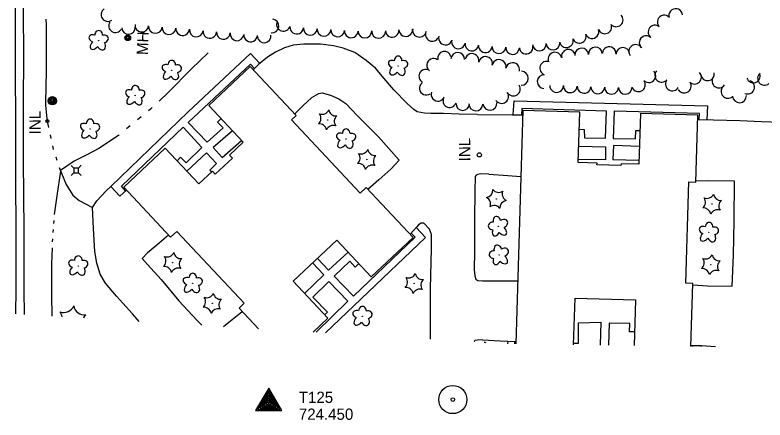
# Model space of a CAD drawing. Extents: x 588843 to 2552415, y 180129 to 269402.
# Drawn here: x 607231.1 to 607630.7, y 182549.8 to 182765.4 of the extents above; entities that cross this region are included whole.
import ezdxf

# ---------------------------------------------------------------- set-up
doc = ezdxf.new("R2010")
doc.units = 0
for name, color, linetype in [('E_BLD', 7, 'Continuous'), ('E_DRN', 7, 'Continuous'), ('E_DRN_Text', 7, 'Continuous'), ('E_DWY', 7, 'Continuous'), ('E_LAND_TreeLine_P', 7, 'Continuous'), ('E_LAND_Vegetation', 7, 'Continuous'), ('E_MAP_ContoursInter', 7, 'Continuous'), ('E_MAP_SpotElev', 7, 'Continuous'), ('E_MISCPROP', 7, 'Continuous'), ('E_PATH_Sidewalk', 7, 'Continuous'), ('E_RDWY', 7, 'Continuous'), ('E_RDWY_Gravel', 7, 'Continuous'), ('E_UTL_AG_Bold', 7, 'Continuous'), ('E_UTL_MH', 7, 'Continuous'), ('E_UTL_MH_Text', 7, 'Continuous'), ('E_WTR_P', 7, 'Continuous'), ('P_MARK', 7, 'Continuous')]:
    doc.layers.add(name, color=color, linetype=linetype)

# ---------------------------------------------------------------- blocks, each defined once
blk = doc.blocks.new('TP')
at = {"layer": 'P_MARK'}
for points in [[(22.7, -13.3), (0, 26), (-23.2, -13.3)], [(19, -11.2), (0, 21.8), (-19.5, -11.2)], [(15.8, -9.1), (0, 18.1), (-15.8, -9.1)], [(12.2, -7), (0, 13.9), (-12.2, -7)], [(8.6, -4.9), (0, 9.7), (-8.5, -4.9)], [(4.9, -2.8), (0, 5.6), (-4.9, -2.8)], [(1.2, -0.7), (0, 1.4), (-1.2, -0.7)]]:
    blk.add_lwpolyline(points, close=True, dxfattribs=at)
blk = doc.blocks.new('PP')
at = {"layer": 'E_MAP_SpotElev'}
for radius in [24.6, 3.15]:
    blk.add_circle((0, 0), radius, dxfattribs=at)
blk = doc.blocks.new('INLT_2')
at = {"layer": 'E_DRN_Text'}
blk.add_text('INL', height=39.37, dxfattribs=at).set_placement((-36.2, -19.7))
blk = doc.blocks.new('INLT_85')
at = {"layer": 'E_DRN_Text'}
blk.add_text('INL', height=39.37, dxfattribs=at).set_placement((-36.2, -19.7))
blk = doc.blocks.new('PED_2')
at = {"layer": 'E_UTL_AG_Bold'}
for p, q in [((-8.2, 8.2), (-17.5, 17.5)), ((8.2, 8.2), (17.5, 17.5)), ((-8.2, -8.2), (-17.5, -17.5)), ((8.2, -8.2), (17.5, -17.5))]:
    blk.add_line(p, q, dxfattribs=at)
blk.add_lwpolyline([(-8.2, -8.2), (8.2, -8.2), (8.2, 8.2), (-8.2, 8.2)], close=True, dxfattribs=at)
blk = doc.blocks.new('MHO_2')
at = {"layer": 'E_UTL_MH'}
for centre, radius in [((0.3, -0.4), 9.84), ((0.3, -0.4), 7.98), ((0.2, -0.5), 6.35), ((0.1, -0.5), 3.97)]:
    blk.add_circle(centre, radius, dxfattribs=at)
blk = doc.blocks.new('MHT_2')
at = {"layer": 'E_UTL_MH_Text'}
blk.add_text('MH', height=39.37, dxfattribs=at).set_placement((-32.2, -19.7))
blk = doc.blocks.new('CTRE_3')
at = {"layer": 'E_LAND_Vegetation'}
blk.add_circle((0, 0), 0.733, dxfattribs=at)
for centre, start, end in [((-39.3, 29.4), 280.2067, 5.9716), ((5.9, 49), 220.2113, 305.9762), ((45.4, 19.3), 160.2113, 245.9762), ((-45.4, -19.3), 340.2113, 65.9762), ((-5.9, -49), 40.2113, 125.9762), ((39.5, -29.6), 100.2511, 185.9272)]:
    blk.add_arc(centre, 25.8, start, end, dxfattribs=at)
blk = doc.blocks.new('DTRE_3')
at = {"layer": 'E_LAND_Vegetation'}
blk.add_circle((-0.6, 0), 0.601, dxfattribs=at)
for centre, major_axis, ratio in [((-6.1, 17.5), (4.5, -16.3), 0.782863), ((13.3, 9), (-17.3, -9.6), 0.691916), ((-19.3, 0.5), (16.2, -0.4), 0.832022), ((-8.2, -17.2), (5.9, 15.9), 0.716896), ((11.6, -12.2), (-16.4, 15), 0.560249)]:
    blk.add_ellipse(centre, major_axis=major_axis, ratio=ratio, start_param=1.570796, end_param=4.712389, dxfattribs=at)
blk = doc.blocks.new('POLE_2')
at = {"layer": 'E_MISCPROP'}
for radius in [14.6, 11, 7.32, 3.66]:
    blk.add_circle((0, 0), radius, dxfattribs=at)
blk = doc.blocks.new('CTRE_4')
at = {"layer": 'E_LAND_Vegetation'}
blk.add_circle((0, 0), 0.733, dxfattribs=at)
for centre, start, end in [((-39.3, 29.4), 280.2067, 5.9716), ((5.9, 49), 220.2113, 305.9762), ((45.4, 19.3), 160.2113, 245.9762), ((-45.4, -19.3), 340.2113, 65.9762), ((-5.9, -49), 40.2113, 125.9762), ((39.5, -29.6), 100.2511, 185.9272)]:
    blk.add_arc(centre, 25.8, start, end, dxfattribs=at)
blk = doc.blocks.new('DTRE_4')
at = {"layer": 'E_LAND_Vegetation'}
blk.add_circle((-0.6, 0), 0.601, dxfattribs=at)
for centre, major_axis, ratio in [((-6.1, 17.5), (4.5, -16.3), 0.782863), ((13.3, 9), (-17.3, -9.6), 0.691916), ((-19.3, 0.5), (16.2, -0.4), 0.832022), ((-8.2, -17.2), (5.9, 15.9), 0.716896), ((11.6, -12.2), (-16.4, 15), 0.560249)]:
    blk.add_ellipse(centre, major_axis=major_axis, ratio=ratio, start_param=1.570796, end_param=4.712389, dxfattribs=at)

msp = doc.modelspace()

# ---------------------------------------------------------------- linework, layer by layer
at = {"layer": 'E_BLD'}
for points in [[(607360.88, 182598.39), (607360.88, 182598.39), (607350.5, 182609.44), (607353.2, 182611.99), (607317.27, 182650.25), (607314, 182647.18), (607289.06, 182673.73), (607311.2, 182694.53), (607329.08, 182675.48), (607336.33, 182682.3), (607337.84, 182680.69), (607346.92, 182689.22), (607345.38, 182690.86), (607352.66, 182697.7), (607334.31, 182717.25), (607356.37, 182737.97), (607380.86, 182711.89), (607378.37, 182709.56), (607415, 182670.57), (607418.19, 182673.57), (607443.21, 182646.93), (607420.97, 182626.04), (607402.6, 182645.59), (607379.29, 182623.69), (607397.83, 182603.95), (607390.01, 182596.61), (607390.01, 182596.61)], [(607591.31, 182589.03), (607591.31, 182589.03), (607592.35, 182622.56), (607588.52, 182622.68), (607590.19, 182676.61), (607593.83, 182676.5), (607594.92, 182712.15), (607564.33, 182713.09), (607563.49, 182685.95), (607554.02, 182686.24), (607553.99, 182685.27), (607541.2, 182685.66), (607541.23, 182686.53), (607531.22, 182686.84), (607532.06, 182713.76), (607501.78, 182714.69), (607497.96, 182590.33)], [(607528.79, 182589.9), (607528.79, 182589.9), (607529.55, 182614.72), (607561.68, 182613.73), (607560.94, 182589.45)]]:
    msp.add_lwpolyline(points, dxfattribs=at)
at = {"layer": 'E_DRN'}
for centre, radius in [((607248.38, 182708.91), 0.815), ((607478.52, 182690.97), 1.12)]:
    msp.add_circle(centre, radius, dxfattribs=at)
at = {"layer": 'E_DWY'}
for points in [[(607477.58, 182712.51), (607467.84, 182712.69), (607459.36, 182712.92), (607452.73, 182712.97), (607449.32, 182713.1), (607445.45, 182713.93), (607443.54, 182715.08), (607440.15, 182718.33), (607433.01, 182725.63), (607427.78, 182731.58), (607423.11, 182737.13), (607418.3, 182741.31), (607412.11, 182745.45), (607405.96, 182747.83), (607400.74, 182749), (607393.94, 182749.85), (607385.07, 182749.9), (607379.39, 182749.43), (607374.65, 182748.05), (607369.88, 182745.69), (607365.58, 182742.93), (607360.85, 182739.02), (607358.03, 182736.19)], [(607594.85, 182709.86), (607603.29, 182709.62), (607617.4, 182709.21), (607628.95, 182708.79), (607638.84, 182708.33), (607646.96, 182707.74), (607652.94, 182707.82), (607655.61, 182708.41), (607659.5, 182710.23), (607666.24, 182714.98), (607674.71, 182721.44), (607692.19, 182735.51), (607699.02, 182740.07), (607703.8, 182741.95), (607709.04, 182743.14), (607713.36, 182743.27), (607718.14, 182742.8), (607722.8, 182741.46), (607726.84, 182739.25), (607729.85, 182735.91), (607735.43, 182730.11), (607739.84, 182725.68)], [(607380.06, 182712.74), (607384.4, 182717.05), (607389.35, 182721.44), (607392.94, 182723.65), (607394.81, 182723.96), (607399.15, 182722.73), (607403.66, 182720.8), (607407.38, 182718.41), (607413.66, 182711.73), (607424.74, 182700.58), (607435.78, 182688.16), (607431.3, 182683.36), (607425.04, 182677.74), (607420.5, 182673.72), (607419.16, 182672.54)], [(607477.58, 182712.51), (607496.13, 182712.28), (607501.7, 182712.21)], [(607483.64, 182680.72), (607478.96, 182680.8), (607477.78, 182680.56), (607476.89, 182680.2), (607476.37, 182679.54), (607476.07, 182671.65), (607476, 182656.92), (607476.02, 182639.55), (607475.84, 182629.8), (607476.11, 182626.58), (607476.73, 182624.89), (607477.68, 182624.17), (607480.3, 182623.98)], [(607483.64, 182680.72), (607493.69, 182680.01), (607500.69, 182679.39)], [(607297.31, 182602.28), (607293.68, 182606.31), (607285.26, 182615.71), (607279.28, 182622.67), (607276.54, 182627.55), (607274.62, 182633.28), (607273.69, 182639.56), (607272.98, 182651.78), (607272.34, 182663.03), (607274.71, 182666.45), (607279.6, 182671.82), (607282.12, 182674.07), (607286.9, 182668.91), (607290.44, 182672.26)], [(607592.32, 182621.72), (607600.18, 182621.29), (607613.31, 182621.01), (607614.01, 182637.65), (607614.39, 182656.07), (607614.56, 182677.05), (607600.25, 182677.18), (607593.84, 182677.06)], [(607452.48, 182592.78), (607452.49, 182595.58), (607452.54, 182619.87), (607453.05, 182641.01), (607453.05, 182648.53), (607451.89, 182651.4), (607448.89, 182654.54), (607447.52, 182654.59), (607446.03, 182653.77), (607445.1, 182652.54), (607441.84, 182648.95), (607441.58, 182648.67)], [(607312.95, 182648.29), (607306.7, 182642.89), (607301.66, 182638.79), (607298.91, 182635.78), (607301.72, 182632.64), (607308.93, 182624.66), (607318.44, 182613.18), (607328.09, 182602.76), (607330.59, 182600.25)], [(607480.3, 182623.98), (607489.98, 182623.96), (607498.98, 182623.93)], [(607342.27, 182599.53), (607345.03, 182601.82), (607352.18, 182607.65)], [(607480.27, 182592.47), (607477.63, 182592.37), (607476.16, 182592.14), (607475.84, 182591.47), (607475.84, 182591.35)], [(607480.27, 182592.47), (607489.7, 182591.91), (607497.99, 182591.61)], [(607604.39, 182588.84), (607596.85, 182589.25), (607591.32, 182589.37)]]:
    msp.add_lwpolyline(points, dxfattribs=at)
at = {"layer": 'E_LAND_TreeLine_P'}
for centre, radius, start, end in [((607280.64, 182765.71), 3.64, 123.3522, 303.3522), ((607583.18, 182765.16), 3.66, 5.5749, 185.5749), ((607368.06, 182759.58), 3.64, 263.7289, 83.7289), ((607551.47, 182762.83), 3.63, 222.9172, 42.9172), ((607577.04, 182761.71), 3.66, 39.9045, 219.9045), ((607284.67, 182759.8), 3.64, 148.4567, 328.4567), ((607291.58, 182758.8), 3.64, 183.2038, 3.2038), ((607298.69, 182760.05), 3.64, 174.193, 354.193), ((607305.93, 182759.33), 3.64, 175.2119, 355.2119), ((607313.19, 182758.72), 3.64, 175.2119, 355.2119), ((607320.44, 182758.19), 3.64, 175.8395, 355.8395), ((607327.68, 182757.43), 3.64, 173.4158, 353.4158), ((607374.14, 182760.48), 3.64, 164.0537, 344.0537), ((607381.23, 182758.97), 3.64, 174.5126, 354.5126), ((607388.48, 182758.32), 3.64, 175.0443, 355.0443), ((607395.74, 182757.82), 3.64, 176.287, 356.287), ((607403.01, 182757.5), 3.64, 175.3249, 355.3249), ((607439.33, 182757.68), 3.64, 183.129, 3.129), ((607446.58, 182757.32), 3.64, 169.1619, 349.1619), ((607538.6, 182756.55), 3.63, 199.9683, 19.9683), ((607545.4, 182759.1), 3.63, 200.8493, 20.8493), ((607572.13, 182756.33), 3.66, 52.606, 232.606), ((607334.92, 182756.69), 3.64, 175.6934, 355.6934), ((607342.18, 182756.15), 3.64, 175.6934, 355.6934), ((607349.41, 182755.36), 3.64, 173.6296, 353.6296), ((607356.67, 182754.81), 3.64, 176.0788, 356.0788), ((607363.88, 182754.33), 3.64, 184.9395, 4.9395), ((607410.27, 182756.98), 3.64, 176.7729, 356.7729), ((607417.54, 182756.9), 3.64, 180.4983, 0.4983), ((607424.81, 182756.68), 3.64, 177.8145, 357.8145), ((607432.07, 182757.23), 3.64, 183.8235, 3.8235), ((607453.44, 182755.11), 3.64, 153.852, 333.852), ((607460.45, 182753.17), 3.64, 163.4651, 343.4651), ((607531.77, 182754.08), 3.63, 199.7186, 19.7186), ((607567.42, 182750.71), 3.66, 49.4635, 229.4635), ((607467.42, 182751.1), 3.64, 163.4651, 343.4651), ((607474.54, 182749.93), 3.63, 172.4769, 352.4769), ((607510.52, 182750.01), 3.63, 183.0194, 3.0194), ((607517.76, 182750.47), 3.63, 185.0423, 5.0423), ((607524.9, 182751.74), 3.63, 192.4174, 12.4174), ((607459.89, 182742.5), 3.58, 11.3102, 191.3102), ((607481.75, 182749.07), 3.63, 173.574, 353.574), ((607488.99, 182748.53), 3.63, 177.2735, 357.2735), ((607496.24, 182748.12), 3.63, 175.9758, 355.9758), ((607503.47, 182748.36), 3.63, 186.1931, 6.1931), ((607526, 182743.47), 3.66, 13.8626, 193.8626), ((607533.1, 182744.2), 3.66, 3.6278, 183.6278), ((607540.41, 182744.66), 3.66, 3.6278, 183.6278), ((607547.72, 182744.88), 3.66, 354.9563, 174.9563), ((607555.03, 182744.49), 3.66, 359.3675, 179.3675), ((607561.85, 182746.04), 3.66, 35.0817, 215.0817), ((607454.13, 182738.69), 3.58, 54.1244, 234.1244), ((607467, 182741.95), 3.58, 356.6687, 176.6687), ((607474.56, 182741.18), 3.71, 347.6124, 167.6124), ((607481.8, 182739.59), 3.71, 347.6124, 167.6124), ((607518.84, 182741.92), 3.66, 14.0307, 194.0307), ((607489.05, 182737.99), 3.71, 347.6124, 167.6124), ((607496.28, 182736.34), 3.71, 346.7743, 166.7743), ((607514.45, 182737.1), 3.66, 69.2593, 249.2593), ((607449.93, 182732.89), 3.58, 63.3705, 243.3705), ((607500.91, 182731.76), 3.71, 269.7071, 89.7071), ((607568.83, 182733.09), 3.66, 222.35, 42.35), ((607575.7, 182733.36), 3.66, 138.1117, 318.1117), ((607593.21, 182732.34), 3.66, 224.8054, 44.8054), ((607600.12, 182734.13), 3.66, 188.8979, 8.8979), ((607624.54, 182733.04), 3.66, 198.2404, 18.2404), ((607630.48, 182731.74), 3.66, 130.2473, 310.2473), ((607513.05, 182730), 3.66, 87.9172, 267.9172), ((607563.32, 182728.3), 3.66, 206.5277, 26.5277), ((607581.35, 182728.75), 3.66, 150.1987, 330.1987), ((607606.19, 182730.3), 3.66, 144.6855, 324.6855), ((607621.48, 182727.06), 3.66, 247.0195, 67.0195), ((607450.19, 182726.41), 3.58, 127.1039, 307.1039), ((607496.64, 182726.11), 3.71, 211.8608, 31.8608), ((607519.7, 182727.9), 3.66, 179.3675, 359.3675), ((607527.02, 182727.76), 3.66, 177.4897, 357.4897), ((607534.34, 182727.44), 3.66, 177.4897, 357.4897), ((607541.66, 182727.17), 3.66, 178.3546, 358.3546), ((607548.99, 182726.96), 3.66, 178.3546, 358.3546), ((607556.31, 182726.93), 3.66, 180.4068, 0.4068), ((607587.69, 182727.6), 3.66, 210.9411, 30.9411), ((607611.01, 182724.79), 3.66, 131.0696, 311.0696), ((607456.46, 182723.16), 3.58, 160.4605, 340.4605), ((607490.39, 182722.12), 3.71, 215.2212, 35.2212), ((607617.15, 182722.41), 3.66, 183.2731, 3.2731), ((607462.74, 182719.79), 3.58, 160.3673, 340.3673), ((607469.69, 182718.2), 3.58, 179.2117, 359.2117), ((607476.72, 182718.09), 3.71, 178.7723, 358.7723), ((607484.12, 182718.41), 3.71, 184.799, 4.799)]:
    msp.add_arc(centre, radius, start, end, dxfattribs=at)
at = {"layer": 'E_LAND_Vegetation'}
for centre, start, end in [((607257.02, 182612.95), 250.7521, 336.517), ((607268.17, 182611.66), 190.7475, 276.5124), ((607250.33, 182603.87), 9.1677, 36.517), ((607272.74, 182601.37), 130.7521, 152.2919)]:
    msp.add_arc(centre, 5.9, start, end, dxfattribs=at)
msp.add_ellipse((607481.52, 182587.6), major_axis=(-0.14, -3.45), ratio=0.832022, start_param=2.937072, end_param=3.309994, dxfattribs=at)
at = {"layer": 'E_PATH_Sidewalk'}
for points in [[(607282.12, 182674.07), (607323.45, 182713.95), (607356.54, 182744.98), (607361.57, 182739.61)], [(607358.76, 182736.92), (607356.52, 182739.32), (607323.43, 182708.2), (607333.47, 182697.76), (607342.05, 182705.34), (607338.95, 182708.48), (607340.87, 182710.26)], [(607496.54, 182712.28), (607497.1, 182719.74), (607600.06, 182717.07), (607599.8, 182709.72)], [(607531.77, 182704.64), (607534.37, 182704.56), (607534.5, 182700.04), (607545.76, 182699.83), (607546.29, 182714.32), (607501.14, 182715.67), (607501.01, 182712.22)], [(607595.58, 182709.84), (607595.8, 182713.01), (607550.44, 182714.27), (607549.82, 182699.78), (607561.77, 182699.44), (607561.93, 182703.95), (607564.05, 182703.93)], [(607289.96, 182671.8), (607287.79, 182674.24), (607320.7, 182705.67), (607330.63, 182694.95), (607322.22, 182686.68), (607319.31, 182689.72), (607317.44, 182687.88)], [(607346.94, 182703.8), (607336.69, 182694.85), (607341.56, 182689.5), (607351.84, 182698.58)], [(607531.5, 182695.66), (607545.82, 182695.34), (607545.76, 182688.38), (607531.28, 182688.6)], [(607563.79, 182695.44), (607549.99, 182695.9), (607549.72, 182688.46), (607563.57, 182688.18)], [(607322.64, 182682.34), (607333.07, 182692.07), (607338.52, 182686.4), (607334.96, 182682.82), (607336.01, 182681.98)], [(607396.51, 182596.21), (607449.92, 182647.04), (607444.9, 182652.31)], [(607442.15, 182649.29), (607444.26, 182647.16), (607411.46, 182615.73), (607401.13, 182626.46), (607409.43, 182634.34), (607412.34, 182631.2), (607414.34, 182633.09)], [(607392.28, 182635.89), (607398.17, 182629.61), (607408.61, 182639.2)], [(607389.71, 182633.48), (607395.6, 182627.12), (607385.4, 182617.18)], [(607396.07, 182605.82), (607397.65, 182607.26), (607389.76, 182615.27), (607398.37, 182623.52), (607408.41, 182613), (607391.61, 182596.51)], [(607528.81, 182590.66), (607531.44, 182590.65), (607531.45, 182601.63), (607543.23, 182601.89), (607542.95, 182589.7)], [(607561.16, 182596.73), (607558.61, 182596.8), (607558.77, 182601.21), (607547.7, 182601.42), (607547.43, 182589.64)], [(607493.64, 182591.77), (607493.61, 182590.39)], [(607497.41, 182590.34), (607497.46, 182591.63)], [(607592.25, 182589.01), (607592.26, 182589.35)], [(607596.88, 182588.95), (607596.89, 182589.25)]]:
    msp.add_lwpolyline(points, dxfattribs=at)
at = {"layer": 'E_RDWY'}
msp.add_lwpolyline([(607242.33, 182902.57), (607241.73, 182893.58), (607233.29, 182837.59), (607231.1, 182822.86), (607231.15, 182811.58), (607231.42, 182791.3), (607231.12, 182770.85), (607231.24, 182733.85), (607231.31, 182710.52), (607231.43, 182678.77), (607231.56, 182649.51), (607231.46, 182619.5), (607231.35, 182606.32)], dxfattribs=at)
at = {"layer": 'E_RDWY_Gravel'}
msp.add_lwpolyline([(607244.73, 182902.51), (607244.33, 182899.12), (607242.79, 182888.76), (607240.43, 182864.57), (607238.4, 182841.22), (607236.5, 182821.6), (607235.64, 182811.5), (607235.5, 182792.86), (607235.47, 182766.96), (607235.56, 182744.29), (607235.42, 182718.1), (607235.51, 182687.89), (607235.73, 182650.98), (607235.83, 182618.76), (607235.9, 182606.05)], dxfattribs=at)
at = {"layer": 'E_WTR_P'}
for points in [[(607247.52, 182763.19), (607247.62, 182760.46), (607247.65, 182740.85), (607247.62, 182734.28)], [(607334.06, 182745.35), (607325.15, 182736.72), (607312.87, 182724.31), (607307.86, 182719.63)], [(607247.62, 182734.28), (607247.59, 182728.85), (607247.44, 182717.44), (607247.82, 182711.97), (607248.28, 182708.83), (607249.01, 182705.5)], [(607304.17, 182716.16), (607303.26, 182715.31), (607302.27, 182714.49)], [(607298.36, 182711.26), (607296.41, 182709.65)], [(607292.51, 182706.42), (607290.56, 182704.81)], [(607249.86, 182701.6), (607250.28, 182699.65)], [(607286.65, 182701.58), (607286.24, 182701.23), (607275.83, 182694.31), (607269.45, 182690.95), (607262.6, 182687.7), (607255.35, 182682.57)], [(607251.13, 182695.75), (607251.52, 182693.97), (607251.57, 182693.81)], [(607252.79, 182690.01), (607253.4, 182688.12)], [(607255.42, 182682.38), (607253.31, 182669.13), (607251.98, 182659.24)], [(607254.62, 182684.32), (607254.66, 182684.2), (607258.42, 182675.27), (607261.9, 182669.48), (607265.31, 182666.62), (607272.34, 182663.03)], [(607251.73, 182656.02), (607251.62, 182654.41)], [(607251.39, 182651.19), (607251.27, 182649.58)], [(607251.06, 182646.36), (607250.99, 182644.74)], [(607250.85, 182641.52), (607250.47, 182633.04), (607250.51, 182618.12)], [(607250.51, 182618.12), (607250.51, 182616.36), (607250.8, 182605.13)]]:
    msp.add_lwpolyline(points, dxfattribs=at)

# ---------------------------------------------------------------- block references
at = {"layer": 'E_DRN_Text', "yscale": 0.15240030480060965}
for name, p, xscale, rotation in [('INLT_2', (607241.73, 182707.43), 0.15240030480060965, 90.14499994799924), ('INLT_85', (607470.69, 182693.06), 0.15240030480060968, 90.54079207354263)]:
    msp.add_blockref(name, p, dxfattribs=dict(at, xscale=xscale, rotation=rotation))
at = {"layer": 'E_LAND_Vegetation', "xscale": 0.15240030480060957}
for name, p, yscale, rotation in [('DTRE_3', (607275.64, 182751.74), 0.15240030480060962, -89.45920792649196), ('DTRE_3', (607435.21, 182738.14), 0.15240030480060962, -89.45920792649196), ('DTRE_3', (607314.6, 182735.9), 0.15240030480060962, -89.45920792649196), ('DTRE_3', (607295.17, 182722.5), 0.15240030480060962, -89.45920792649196), ('CTRE_3', (607397.69, 182709.61), 0.15240030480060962, -89.45920792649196), ('DTRE_3', (607271.07, 182704.59), 0.15240030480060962, -89.45920792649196), ('DTRE_3', (607407.54, 182699.38), 0.15240030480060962, -89.45920792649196), ('CTRE_3', (607418.54, 182688.52), 0.15240030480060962, -89.45920792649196), ('CTRE_3', (607487.61, 182667.51), 0.15240030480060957, -2.1855189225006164), ('CTRE_4', (607602.56, 182664.76), 0.15240030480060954, -90.83739789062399), ('DTRE_3', (607488.72, 182652.91), 0.15240030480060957, -2.1855189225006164), ('DTRE_4', (607600.81, 182649.59), 0.15240030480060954, -90.83739789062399), ('DTRE_3', (607489.17, 182637.65), 0.15240030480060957, -2.1855189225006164), ('CTRE_3', (607315.09, 182633.65), 0.15240030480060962, -89.45920792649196), ('CTRE_4', (607601.88, 182632.52), 0.15240030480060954, -90.83739789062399), ('DTRE_3', (607264.78, 182631.76), 0.15240030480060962, -89.45920792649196), ('DTRE_3', (607325.79, 182622.51), 0.15240030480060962, -89.45920792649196), ('CTRE_3', (607443.83, 182622.49), 0.15240030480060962, -89.45920792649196), ('CTRE_3', (607336.21, 182611.96), 0.15240030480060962, -89.45920792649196), ('DTRE_3', (607416.23, 182604.91), 0.15240030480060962, -89.45920792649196)]:
    msp.add_blockref(name, p, dxfattribs=dict(at, yscale=yscale, rotation=rotation))
at = {"layer": 'E_MAP_ContoursInter', "xscale": 0.3048006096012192, "yscale": 0.3048006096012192}
msp.add_blockref('TP', (607366.35, 182558.91), dxfattribs=at)
msp.add_blockref('TP', (607366.35, 182558.91), dxfattribs=at)
at = {"layer": 'E_MAP_SpotElev', "xscale": 0.3048006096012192, "yscale": 0.3048006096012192}
msp.add_blockref('PP', (607464.39, 182560.7), dxfattribs=at)
msp.add_blockref('PP', (607464.39, 182560.7), dxfattribs=at)
at = {"layer": 'E_MISCPROP', "xscale": 0.15240030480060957, "yscale": 0.15240030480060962, "rotation": -89.45920792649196}
msp.add_blockref('POLE_2', (607251.01, 182719.79), dxfattribs=at)
at = {"layer": 'E_UTL_AG_Bold', "xscale": 0.15240030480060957, "yscale": 0.15240030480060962, "rotation": -89.45920792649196}
msp.add_blockref('PED_2', (607263.65, 182682.72), dxfattribs=at)
at = {"layer": 'E_UTL_MH', "xscale": 0.1524003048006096, "yscale": 0.1524003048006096, "rotation": -92.23422582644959}
msp.add_blockref('MHO_2', (607291.27, 182753.38), dxfattribs=at)
at = {"layer": 'E_UTL_MH_Text', "xscale": 0.15240030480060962, "yscale": 0.1524003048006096, "rotation": 87.76577417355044}
msp.add_blockref('MHT_2', (607299.11, 182749.08), dxfattribs=at)

# ---------------------------------------------------------------- texts
at = {"layer": 'E_MAP_ContoursInter'}
for s, p in [('T125', (607382.35, 182558.91)), ('T125', (607382.35, 182558.91)), ('724.450', (607382.35, 182549.91)), ('724.450', (607382.35, 182549.91))]:
    msp.add_text(s, height=6, dxfattribs=at).set_placement(p)

doc.saveas('drawing.dxf')
